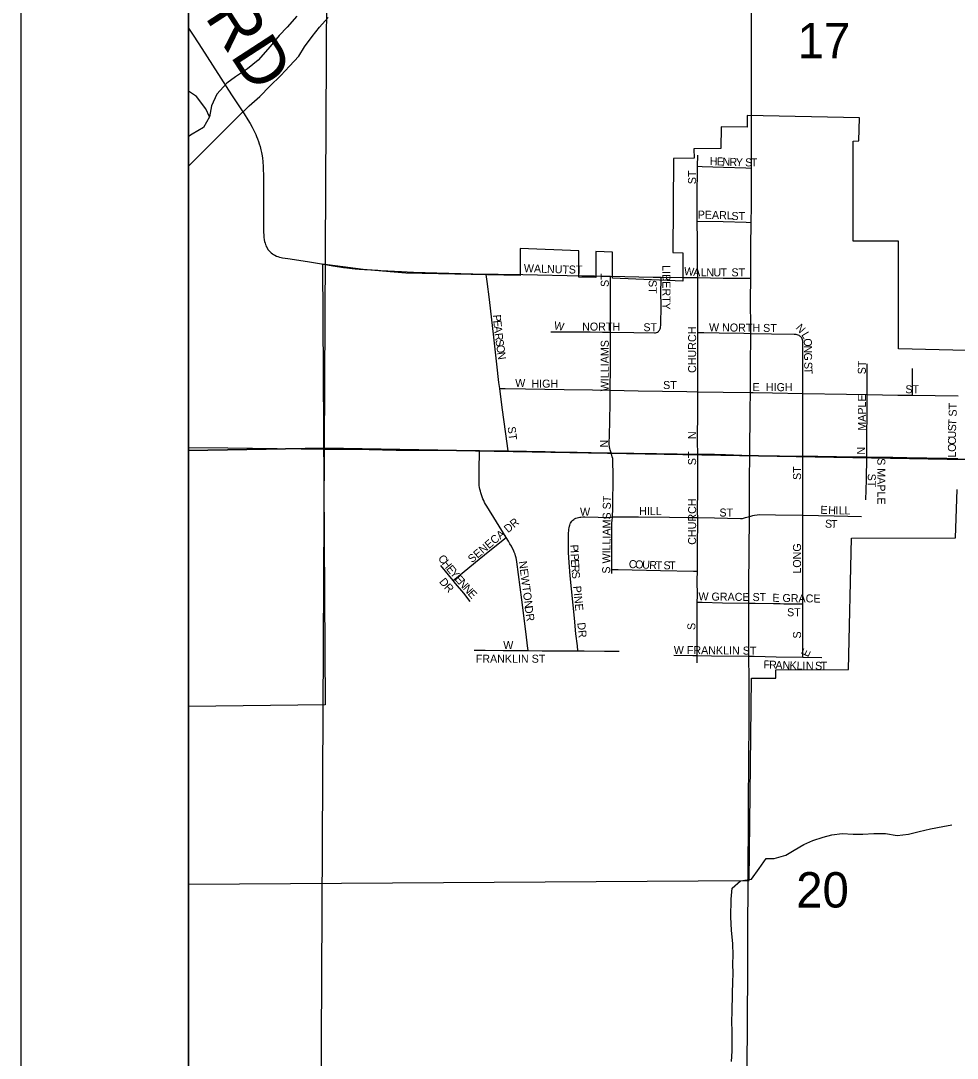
# Model space of a CAD drawing. Extents: x 0 to 680, y 0 to 440.
# Drawn here: x 341.54 to 361.07, y 335.45 to 357.09 of the extents above; entities that cross this region are included whole.
import ezdxf

# ---------------------------------------------------------------- set-up
doc = ezdxf.new("R2010")
doc.units = 0
for name, color, linetype in [('GM_X_Adjacent_County', 7, 'Continuous'), ('GM_X_City_Street', 7, 'Continuous'), ('GM_X_City_Street_Text', 7, 'Continuous'), ('GM_X_Corporation', 7, 'Continuous'), ('GM_X_County', 7, 'Continuous'), ('GM_X_County_Road', 7, 'Continuous'), ('GM_X_County_Road_Text', 7, 'Continuous'), ('GM_X_Major_River', 7, 'Continuous'), ('GM_X_Minor_River', 7, 'Continuous'), ('GM_X_Section', 7, 'Continuous'), ('GM_X_Section_Text', 7, 'Continuous'), ('GM_X_State_Route', 7, 'Continuous'), ('GM_X_Township', 7, 'Continuous'), ('SH_Data', 7, 'Continuous'), ('SH_Text', 7, 'Continuous')]:
    doc.layers.add(name, color=color, linetype=linetype)

msp = doc.modelspace()

# ---------------------------------------------------------------- linework, layer by layer
at = {"layer": 'GM_X_Adjacent_County'}
msp.add_lwpolyline([(583.052, 415.359), (345.039, 415.359), (345.039, 188.757)], dxfattribs=at)
at = {"layer": 'GM_X_City_Street'}
for points in [[(355.653, 354.052), (355.656, 354.28)], [(355.646, 352.91), (355.648, 353.466), (355.652, 353.98), (355.653, 354.052)], [(355.653, 354.052), (355.748, 354.049), (356.192, 354.035), (356.659, 354.018), (356.779, 354.013)], [(355.657, 351.73), (355.654, 351.946), (355.651, 352.5), (355.646, 352.91)], [(355.646, 352.91), (356.188, 352.897), (356.665, 352.885), (356.773, 352.883)], [(351.529, 349.418), (351.512, 349.545), (351.468, 349.928), (351.402, 350.489), (351.312, 351.272), (351.266, 351.652), (351.248, 351.798), (351.247, 351.805)], [(352.008, 351.793), (353.238, 351.768)], [(353.506, 351.766), (353.772, 351.762)], [(353.839, 350.593), (353.838, 350.855), (353.837, 351.085), (353.838, 351.458), (353.838, 351.635), (353.838, 351.76)], [(354.858, 350.632), (354.867, 350.647), (354.874, 350.665), (354.879, 350.686), (354.882, 350.703), (354.886, 350.731), (354.89, 350.802), (354.894, 351.096), (354.891, 351.479), (354.893, 351.634), (354.895, 351.739)], [(355.34, 351.734), (355.657, 351.73)], [(355.659, 350.586), (355.662, 351.447), (355.657, 351.73)], [(355.657, 351.73), (356.188, 351.721), (356.626, 351.718), (356.762, 351.717)], [(352.592, 350.603), (352.823, 350.602), (353.237, 350.6), (353.411, 350.597), (353.672, 350.596), (353.839, 350.593)], [(353.834, 349.385), (353.834, 349.389), (353.835, 349.86), (353.838, 350.26), (353.839, 350.593)], [(353.839, 350.593), (354.323, 350.585), (354.753, 350.578), (354.775, 350.58), (354.795, 350.584), (354.815, 350.59), (354.826, 350.596), (354.839, 350.606), (354.849, 350.619), (354.858, 350.632)], [(355.66, 349.352), (355.659, 350.092), (355.659, 350.495), (355.659, 350.586)], [(355.659, 350.586), (355.786, 350.583), (356.101, 350.579), (356.62, 350.571), (356.765, 350.568)], [(356.765, 350.568), (357.195, 350.556), (357.666, 350.551), (357.706, 350.548), (357.726, 350.545), (357.745, 350.537), (357.763, 350.529), (357.779, 350.519), (357.794, 350.508), (357.807, 350.497), (357.816, 350.486)], [(357.852, 349.314), (357.851, 349.592), (357.847, 349.986), (357.849, 350.151), (357.847, 350.354), (357.846, 350.409), (357.841, 350.436), (357.834, 350.453), (357.825, 350.472), (357.816, 350.486)], [(359.191, 349.294), (359.192, 349.563), (359.189, 349.814), (359.188, 349.932)], [(360.134, 349.28), (360.134, 349.367), (360.134, 349.836)], [(351.529, 349.418), (351.638, 349.417), (352.065, 349.413), (352.875, 349.396), (353.464, 349.39), (353.834, 349.385)], [(351.706, 348.119), (351.656, 348.471), (351.581, 349.025), (351.529, 349.418)], [(353.85, 348.078), (353.83, 348.139), (353.821, 348.17), (353.817, 348.203), (353.813, 348.255), (353.816, 348.468), (353.825, 348.72), (353.833, 349.148), (353.834, 349.385)], [(353.834, 349.385), (354.416, 349.37), (355.429, 349.354), (355.66, 349.352)], [(355.657, 348.051), (355.657, 348.082), (355.654, 348.282), (355.661, 349.02), (355.66, 349.352)], [(355.66, 349.352), (356.186, 349.345), (356.755, 349.337)], [(356.755, 349.337), (356.815, 349.336), (357.217, 349.328), (357.852, 349.314)], [(357.846, 348.011), (357.846, 348.133), (357.846, 348.594), (357.852, 349.187), (357.852, 349.314)], [(357.852, 349.314), (358.76, 349.3), (359.191, 349.294)], [(359.184, 347.992), (359.185, 348.087), (359.186, 348.384), (359.189, 348.941), (359.191, 349.294)], [(359.191, 349.294), (359.833, 349.283), (360.134, 349.28)], [(360.134, 349.28), (360.611, 349.275), (361.085, 349.267)], [(351.659, 346.315), (351.256, 346.963), (351.232, 347.005), (351.213, 347.04), (351.194, 347.084), (351.178, 347.12), (351.164, 347.158), (351.148, 347.202), (351.133, 347.244), (351.124, 347.28), (351.113, 347.318), (351.107, 347.356), (351.101, 347.393), (351.096, 347.437), (351.096, 347.47), (351.099, 347.788), (351.103, 348.045), (351.104, 348.125)], [(353.881, 346.74), (353.888, 346.917), (353.891, 347.627), (353.89, 347.899), (353.89, 347.908), (353.884, 347.961), (353.876, 347.994), (353.857, 348.055), (353.85, 348.078)], [(355.656, 346.726), (355.655, 346.836), (355.659, 347.34), (355.657, 348.051)], [(357.849, 346.777), (357.849, 347.118), (357.846, 348.011)], [(359.166, 347.096), (359.177, 347.512), (359.184, 347.992)], [(356.734, 346.748), (356.763, 346.756), (356.804, 346.768), (356.843, 346.777), (356.9, 346.787), (356.948, 346.791), (357.281, 346.787), (357.849, 346.777)], [(357.849, 344.927), (357.847, 345.619), (357.85, 346.341), (357.849, 346.538), (357.849, 346.777)], [(357.849, 346.777), (358.504, 346.765), (359.075, 346.753)], [(353.16, 343.946), (353.147, 344.055), (353.117, 344.304), (353.086, 344.632), (352.998, 345.516), (352.969, 345.887), (352.962, 346.004), (352.961, 346.137), (352.964, 346.41), (352.967, 346.449), (352.972, 346.486), (352.977, 346.517), (352.983, 346.548), (352.99, 346.571), (352.997, 346.594), (353.006, 346.614), (353.015, 346.629), (353.031, 346.651), (353.049, 346.672), (353.07, 346.69), (353.09, 346.703)], [(353.09, 346.703), (353.118, 346.716), (353.141, 346.723), (353.168, 346.731), (353.198, 346.735), (353.22, 346.739), (353.258, 346.74), (353.306, 346.742), (353.578, 346.734), (353.732, 346.729), (353.775, 346.731), (353.824, 346.736), (353.853, 346.738), (353.881, 346.74)], [(353.867, 345.646), (353.869, 346.262), (353.868, 346.601), (353.868, 346.625), (353.87, 346.657), (353.872, 346.687), (353.877, 346.715), (353.881, 346.74)], [(353.881, 346.74), (353.922, 346.743), (353.966, 346.745), (354.012, 346.745), (354.419, 346.74), (355.066, 346.734), (355.448, 346.729), (355.656, 346.726)], [(355.649, 345.608), (355.653, 346.19), (355.657, 346.606), (355.656, 346.726)], [(355.656, 346.726), (356.006, 346.72), (356.546, 346.708), (356.559, 346.707), (356.588, 346.71), (356.615, 346.715), (356.655, 346.726), (356.734, 346.748)], [(350.56, 345.412), (350.67, 345.504), (350.788, 345.603), (351.101, 345.863), (351.322, 346.044), (351.659, 346.315)], [(352.119, 343.953), (352.108, 344.054), (352.082, 344.296), (351.992, 345.012), (351.921, 345.544), (351.887, 345.805), (351.877, 345.852), (351.869, 345.891), (351.858, 345.93), (351.847, 345.964), (351.829, 346.009), (351.814, 346.046), (351.788, 346.097), (351.77, 346.134), (351.741, 346.182), (351.708, 346.237), (351.659, 346.315)], [(350.56, 345.412), (350.297, 345.725)], [(353.866, 345.563), (353.867, 345.646)], [(353.867, 345.646), (353.995, 345.643), (354.879, 345.622), (355.569, 345.61), (355.649, 345.608)], [(355.648, 344.965), (355.65, 345.094), (355.647, 345.422), (355.649, 345.608)], [(350.911, 344.979), (350.776, 345.152), (350.607, 345.355), (350.56, 345.412)], [(355.643, 343.851), (355.644, 343.998), (355.645, 344.217), (355.648, 344.425), (355.645, 344.666), (355.648, 344.965)], [(355.648, 344.965), (355.751, 344.963), (356.174, 344.953), (356.725, 344.946)], [(356.725, 344.946), (356.853, 344.944), (357.238, 344.938), (357.312, 344.935), (357.376, 344.933), (357.451, 344.93), (357.512, 344.927), (357.577, 344.927), (357.653, 344.927), (357.72, 344.927), (357.795, 344.927), (357.849, 344.927)], [(357.849, 343.815), (357.849, 343.942), (357.848, 344.304), (357.849, 344.805), (357.849, 344.927)], [(350.997, 343.96), (351.227, 343.96), (351.6, 343.955), (351.852, 343.955), (352.119, 343.953)], [(352.119, 343.953), (352.411, 343.951), (352.641, 343.948), (352.795, 343.947), (353.16, 343.946)], [(353.16, 343.946), (353.288, 343.946), (353.715, 343.942), (354.022, 343.941)], [(355.157, 343.859), (355.556, 343.85), (355.643, 343.851)], [(355.642, 343.702), (355.643, 343.851)], [(355.643, 343.851), (355.944, 343.845), (356.725, 343.839)], [(356.725, 343.839), (356.835, 343.837), (357.293, 343.825), (357.849, 343.815)], [(357.849, 343.815), (358.243, 343.809)]]:
    msp.add_lwpolyline(points, dxfattribs=at)
at = {"layer": 'GM_X_Corporation'}
msp.add_lwpolyline([(365.497, 350.107), (359.846, 350.244), (359.847, 352.487), (358.896, 352.487), (358.899, 354.578), (359.019, 354.582), (359.032, 355.064), (356.688, 355.108), (356.69, 354.866), (356.147, 354.871), (356.142, 354.419), (355.575, 354.414), (355.58, 354.222), (355.153, 354.216), (355.136, 352.255), (355.349, 352.246), (355.348, 351.659), (353.881, 351.718), (353.882, 352.264), (353.53, 352.277), (353.53, 351.731), (353.18, 351.739), (353.18, 352.29), (351.951, 352.337), (351.951, 351.772), (351.275, 351.79), (349.572, 351.822), (348.679, 351.899), (347.833, 352.008), (347.887, 342.826), (345.039, 342.789), (345.039, 339.087), (356.733, 339.162), (356.781, 343.378), (357.289, 343.378), (357.286, 343.55), (358.802, 343.562), (358.867, 346.297), (361.031, 346.306), (361.07, 347.316)], dxfattribs=at)
at = {"layer": 'GM_X_County'}
msp.add_lwpolyline([(583.052, 415.359), (345.039, 415.359), (345.039, 188.757)], dxfattribs=at)
at = {"layer": 'GM_X_County_Road'}
for points in [[(345.039, 356.932), (345.147, 356.767), (345.313, 356.51), (345.935, 355.544), (346.201, 355.143), (346.278, 355.02), (346.325, 354.943), (346.368, 354.868), (346.402, 354.799), (346.438, 354.715), (346.455, 354.673), (346.475, 354.625), (346.496, 354.569), (346.514, 354.517), (346.529, 354.466), (346.548, 354.397), (346.559, 354.34), (346.571, 354.273), (346.577, 354.218), (346.585, 354.15), (346.587, 354.12), (346.591, 354.075), (346.599, 353.78), (346.602, 353.466), (346.602, 352.992), (346.604, 352.718), (346.611, 352.574), (346.617, 352.518), (346.624, 352.486), (346.634, 352.45), (346.642, 352.42), (346.649, 352.404), (346.659, 352.378), (346.675, 352.351), (346.693, 352.319), (346.714, 352.295), (346.73, 352.276), (346.763, 352.245), (346.788, 352.227), (346.81, 352.211), (346.839, 352.196), (346.87, 352.181), (346.902, 352.17), (346.934, 352.159), (346.97, 352.151), (346.999, 352.144), (347.109, 352.127), (347.518, 352.063), (347.897, 352.002)], [(347.897, 352.002), (348.044, 351.979), (348.188, 351.955), (348.268, 351.944), (348.34, 351.935), (348.392, 351.927), (348.452, 351.92), (348.513, 351.915), (348.599, 351.909), (348.71, 351.901), (348.766, 351.897), (348.87, 351.89), (348.983, 351.883), (349.116, 351.874), (349.192, 351.869), (349.331, 351.863), (349.478, 351.856), (349.596, 351.85), (349.731, 351.845), (350.219, 351.827), (351.214, 351.805), (351.247, 351.805)], [(351.247, 351.805), (351.498, 351.801), (352.008, 351.793)], [(353.238, 351.768), (353.506, 351.766)], [(353.772, 351.762), (353.838, 351.76)], [(353.838, 351.76), (354.73, 351.74), (354.895, 351.739)], [(354.895, 351.739), (355.34, 351.734)]]:
    msp.add_lwpolyline(points, dxfattribs=at)
at = {"layer": 'GM_X_Major_River'}
for points in [[(347.296, 357.179), (347.092, 356.955), (346.928, 356.777), (346.737, 356.552), (346.491, 356.261), (346.267, 356.084), (346.016, 355.914), (345.84, 355.783), (345.628, 355.552), (345.517, 355.312), (345.473, 355.085), (345.349, 354.859), (345.112, 354.723), (345.039, 354.675)], [(345.039, 354.053), (345.04, 354.054), (345.244, 354.265), (345.421, 354.436), (345.646, 354.667), (345.85, 354.864), (346.062, 355.075), (346.3, 355.313), (346.524, 355.51), (346.735, 355.721), (346.96, 355.945), (347.144, 356.136), (347.335, 356.347), (347.459, 356.54), (347.617, 356.758), (347.767, 356.95), (347.952, 357.155)]]:
    msp.add_lwpolyline(points, dxfattribs=at)
at = {"layer": 'GM_X_Minor_River'}
for points in [[(345.473, 355.085), (345.402, 355.247), (345.206, 355.505), (345.039, 355.621)], [(360.05, 340.13), (360.278, 340.18), (360.513, 340.236), (360.768, 340.286), (360.956, 340.322)], [(356.363, 335.388), (356.373, 335.602), (356.377, 335.829), (356.373, 335.997), (356.37, 336.238), (356.373, 336.412), (356.38, 336.813), (356.391, 337.04), (356.394, 337.221), (356.39, 337.422), (356.393, 337.602), (356.391, 337.837), (356.362, 338.125), (356.347, 338.393), (356.353, 338.774), (356.377, 339.002), (356.547, 339.153), (356.775, 339.189), (356.939, 339.414), (357.083, 339.619), (357.251, 339.622), (357.493, 339.692), (357.669, 339.796), (357.871, 339.913), (358.06, 339.997), (358.275, 340.067), (358.457, 340.111), (358.671, 340.14), (358.899, 340.13), (359.099, 340.127), (359.327, 340.143), (359.575, 340.139), (359.815, 340.101), (360.05, 340.13)]]:
    msp.add_lwpolyline(points, dxfattribs=at)
at = {"layer": 'GM_X_Section'}
for points in [[(345.039, 365.88), (345.039, 348.128), (347.875, 348.173), (347.963, 365.875)], [(365.595, 365.614), (365.579, 347.864), (347.875, 348.173), (347.963, 365.875)], [(345.039, 348.128), (345.039, 330.325), (347.782, 330.291), (347.875, 348.173)], [(347.875, 348.173), (365.579, 347.864), (365.453, 330.324), (347.782, 330.291)]]:
    msp.add_lwpolyline(points, close=True, dxfattribs=at)
at = {"layer": 'GM_X_State_Route'}
for points in [[(356.776, 355.124), (356.776, 355.703), (356.775, 355.941), (356.779, 356.587), (356.776, 357.013), (356.782, 357.528)], [(356.776, 354.732), (356.776, 355.124)], [(356.762, 351.858), (356.762, 351.921), (356.767, 352.37), (356.773, 352.883), (356.777, 353.213), (356.779, 353.906), (356.779, 354.013), (356.776, 354.732)], [(356.741, 348.023), (356.754, 348.973), (356.755, 349.337), (356.758, 349.871), (356.765, 350.568), (356.766, 350.669), (356.76, 351.266), (356.762, 351.717), (356.762, 351.858)], [(345.039, 348.188), (345.858, 348.184), (346.887, 348.167), (347.882, 348.153)], [(347.882, 348.153), (348.518, 348.153), (349.366, 348.135), (350.66, 348.129), (351.104, 348.125), (351.706, 348.119), (352.083, 348.111), (352.371, 348.105), (352.474, 348.102)], [(352.474, 348.102), (352.894, 348.093), (353.145, 348.09), (353.735, 348.08), (353.85, 348.078), (354.799, 348.064), (355.657, 348.051), (356.01, 348.046), (356.239, 348.04), (356.741, 348.023)], [(356.727, 343.407), (356.725, 343.785), (356.725, 343.839), (356.724, 344.441), (356.725, 344.91), (356.725, 344.946), (356.726, 345.293), (356.734, 346.748), (356.735, 346.9), (356.734, 347.523), (356.741, 348.023)], [(356.741, 348.023), (357.36, 348.017), (357.846, 348.011), (358.159, 348.007), (358.937, 347.995), (359.184, 347.992), (359.725, 347.986), (360.017, 347.981)], [(360.017, 347.981), (360.852, 347.966), (361.08, 347.96)], [(356.706, 339.204), (356.717, 340.552), (356.721, 341.854), (356.727, 342.291), (356.729, 342.849), (356.728, 343.209), (356.727, 343.407)], [(356.674, 332.007), (356.674, 332.056), (356.678, 332.341), (356.682, 332.56), (356.683, 333.162), (356.688, 334.936), (356.691, 335.418), (356.697, 336.02), (356.7, 337.499), (356.704, 338.188), (356.707, 339.032), (356.706, 339.204)]]:
    msp.add_lwpolyline(points, dxfattribs=at)
at = {"layer": 'GM_X_Township'}
msp.add_lwpolyline([(345.039, 401.013), (345.039, 295.02), (350.497, 294.965), (353.224, 294.93), (357.228, 294.973), (360.054, 294.917), (364.9, 294.96), (369.752, 294.899), (377.006, 294.87), (379.986, 294.818), (380.635, 294.822), (391.775, 294.926), (392.287, 294.912), (400.568, 294.878), (400.602, 312.614), (400.766, 331.273), (400.686, 347.788), (400.683, 361.148)], dxfattribs=at)
at = {"layer": 'SH_Data'}
for p, q in [((341.539, 418.859), (341.539, 173.859)), ((345.039, 415.359), (345.039, 177.359))]:
    msp.add_line(p, q, dxfattribs=at)
at = {"layer": 'SH_Text'}
for points in [[(345.039, 415.359), (583.039, 415.359), (583.039, 177.359), (345.039, 177.359)], [(345.039, 415.359), (345.039, 177.359), (583.038, 177.359), (583.038, 415.359)]]:
    msp.add_lwpolyline(points, close=True, dxfattribs=at)

# ---------------------------------------------------------------- texts
at = {"layer": 'GM_X_City_Street_Text'}
for s, height, rotation, p in [('H', 0.167, 357.7701, (355.905, 354.078)), ('E', 0.167, 357.7591, (356.052, 354.072)), ('N', 0.167, 357.7692, (356.17, 354.068)), ('R', 0.167, 357.7652, (356.316, 354.062)), ('Y', 0.167, 357.786, (356.449, 354.057)), ('S', 0.167, 359.4245, (356.645, 354.05)), ('T', 0.167, 359.9639, (356.764, 354.049)), ('ST', 0.1669, 90, (355.623, 353.679)), ('PEARL', 0.1669, 358.6988, (355.655, 352.962)), ('ST', 0.1669, 0, (356.36, 352.932)), ('WALNUT', 0.1669, 358.0919, (352.028, 351.845)), ('ST', 0.1669, 0, (352.967, 351.816)), ('LIBERTY', 0.1669, 270, (354.922, 351.99)), ('W', 0.167, 354.3923, (355.364, 351.787)), ('ST', 0.1669, 90, (353.802, 351.535)), ('A', 0.167, 356.3673, (355.56, 351.768)), ('L', 0.167, 359.7758, (355.718, 351.758)), ('N', 0.167, 359.9929, (355.836, 351.757)), ('U', 0.167, 0, (355.983, 351.757)), ('T', 0.167, 0, (356.13, 351.757)), ('ST', 0.1669, 0, (356.36, 351.757)), ('ST', 0.1669, 270, (354.635, 351.682)), ('P', 0.167, 275.5556, (351.383, 350.951)), ('E', 0.167, 275.5764, (351.394, 350.834)), ('A', 0.167, 275.5605, (351.405, 350.717)), ('W', 0.167, 350.5421, (352.649, 350.655)), ('NORTH', 0.1669, 0, (353.246, 350.626)), ('ST', 0.1669, 0, (354.524, 350.612)), ('CHURCH', 0.1669, 90, (355.623, 349.743)), ('W NORTH ST', 0.1669, 359.3175, (355.891, 350.612)), ('N', 0.167, 311.8995, (357.689, 350.675)), ('R', 0.167, 276.9597, (351.42, 350.566)), ('S', 0.167, 278.5463, (351.437, 350.43)), ('L', 0.167, 300.8818, (357.812, 350.54)), ('O', 0.167, 273.1374, (357.866, 350.46)), ('O', 0.167, 278.6104, (351.454, 350.314)), ('WILLIAMS', 0.1669, 90, (353.802, 349.361)), ('N', 0.167, 270.153, (357.874, 350.315)), ('N', 0.167, 278.6216, (351.476, 350.168)), ('G', 0.167, 270.2237, (357.874, 350.168)), ('S', 0.167, 272.1403, (357.876, 349.971)), ('T', 0.167, 272.4844, (357.88, 349.853)), ('ST', 0.1669, 90, (359.163, 349.714)), ('W', 0.167, 0, (351.851, 349.452)), ('HIGH', 0.1669, 0, (352.189, 349.437)), ('ST', 0.1669, 0, (354.935, 349.407)), ('E', 0.167, 0, (356.8, 349.363)), ('HIGH', 0.1669, 0, (357.079, 349.363)), ('ST', 0.1669, 0, (359.987, 349.319)), ('MAPLE', 0.1669, 90, (359.163, 348.539)), ('ST', 0.1669, 90, (361.057, 348.833)), ('T', 0.167, 85.9942, (361.046, 348.639)), ('ST', 0.1669, 277.12, (351.691, 348.616)), ('N', 0.167, 90, (355.623, 348.363)), ('S', 0.167, 88.2237, (361.043, 348.523)), ('U', 0.167, 89.9645, (361.043, 348.377)), ('N', 0.167, 90, (353.787, 348.187)), ('C', 0.167, 89.9636, (361.043, 348.245)), ('ST', 0.1669, 90, (355.623, 347.819)), ('N', 0.167, 90, (359.148, 348.04)), ('O', 0.167, 89.9645, (361.042, 348.098)), ('L', 0.167, 89.9727, (361.042, 347.981)), ('S MAPLE', 0.1669, 270, (359.402, 347.966)), ('ST', 0.1669, 90, (357.811, 347.511)), ('ST', 0.1669, 270, (359.203, 347.643)), ('S WILLIAMS ST', 0.16689, 89.4382, (353.831, 345.558)), ('CHURCH', 0.1669, 90, (355.623, 346.16)), ('E', 0.167, 357.1847, (358.212, 346.808)), ('W', 0.167, 0, (353.202, 346.764)), ('HILL', 0.1669, 0, (354.436, 346.779)), ('ST', 0.1669, 0, (356.11, 346.749)), ('H', 0.167, 357.7667, (358.375, 346.8)), ('I', 0.167, 359.4322, (358.527, 346.794)), ('L', 0.167, 359.9369, (358.602, 346.793)), ('L', 0.167, 359.9942, (358.719, 346.793)), ('SENECA DR', 0.1669, 39.8054, (350.949, 345.773)), ('S', 0.167, 355.3509, (358.306, 346.522)), ('T', 0.167, 357.4412, (358.43, 346.512)), ('P', 0.167, 272.7601, (352.998, 346.161)), ('LONG', 0.1669, 90, (357.811, 345.558)), ('C', 0.167, 308.6769, (350.23, 345.871)), ('I', 0.167, 272.7822, (353.004, 346.044)), ('P', 0.167, 272.7737, (353.008, 345.97)), ('H', 0.167, 308.681, (350.313, 345.768)), ('E', 0.167, 308.679, (350.405, 345.653)), ('NEWTON', 0.1669, 277.5944, (351.926, 345.811)), ('E', 0.167, 272.7601, (353.013, 345.853)), ('R', 0.167, 272.7722, (353.019, 345.736)), ('C', 0.167, 357.4735, (354.217, 345.677)), ('O', 0.167, 357.4639, (354.349, 345.671)), ('U', 0.167, 357.4765, (354.496, 345.665)), ('R', 0.167, 357.4867, (354.642, 345.658)), ('T', 0.167, 358.1599, (354.776, 345.652)), ('S', 0.167, 359.8823, (354.943, 345.648)), ('T', 0.167, 359.9956, (355.061, 345.648)), ('D', 0.167, 308.5967, (350.256, 345.387)), ('Y', 0.167, 308.9771, (350.479, 345.561)), ('E', 0.167, 310.9307, (350.575, 345.442)), ('S', 0.167, 276.3713, (353.026, 345.592)), ('R', 0.167, 313.0348, (350.357, 345.262)), ('N', 0.167, 311.7272, (350.654, 345.351)), ('N', 0.167, 311.767, (350.752, 345.241)), ('PINE', 0.1669, 275.5718, (353.057, 345.296)), ('E', 0.167, 311.7805, (350.85, 345.132)), ('W GRACE ST', 0.1669, 359.3115, (355.671, 345.001)), ('E GRACE', 0.1669, 359.0274, (357.212, 344.972)), ('DR', 0.1669, 278.9729, (352.043, 344.872)), ('ST', 0.1669, 0, (357.52, 344.67)), ('DR', 0.1669, 276.0111, (353.145, 344.533)), ('S', 0.167, 90, (355.608, 344.383)), ('S', 0.167, 90, (357.811, 344.206)), ('W', 0.167, 0, (351.601, 343.988)), ('W FRANKLIN ST', 0.16689, 359.4593, (355.156, 343.885)), ('E', 0.167, 65.7832, (357.959, 343.807)), ('FRANKLIN ST', 0.16689, 0, (351.028, 343.701)), ('F', 0.167, 357.9234, (357.026, 343.584)), ('R', 0.167, 357.9108, (357.143, 343.579)), ('A', 0.167, 357.9268, (357.275, 343.575)), ('N', 0.167, 357.9324, (357.422, 343.569)), ('K', 0.167, 358.2195, (357.57, 343.564)), ('L', 0.167, 358.7197, (357.718, 343.559)), ('I', 0.167, 359.0763, (357.837, 343.557)), ('S', 0.167, 359.9639, (358.104, 343.554)), ('N', 0.167, 359.5591, (357.912, 343.555)), ('T', 0.167, 359.9956, (358.222, 343.554))]:
    msp.add_text(s, height=height, rotation=rotation, dxfattribs=at).set_placement(p)
at = {"layer": 'GM_X_County_Road_Text'}
msp.add_text('RD', height=1.0014, rotation=303.003, dxfattribs=at).set_placement((345.367, 357.169))
at = {"layer": 'GM_X_Section_Text'}
for s, p in [('17', (357.74, 356.304)), ('20', (357.711, 338.597))]:
    msp.add_text(s, height=0.7377, rotation=0, dxfattribs=at).set_placement(p)

doc.saveas('drawing.dxf')
